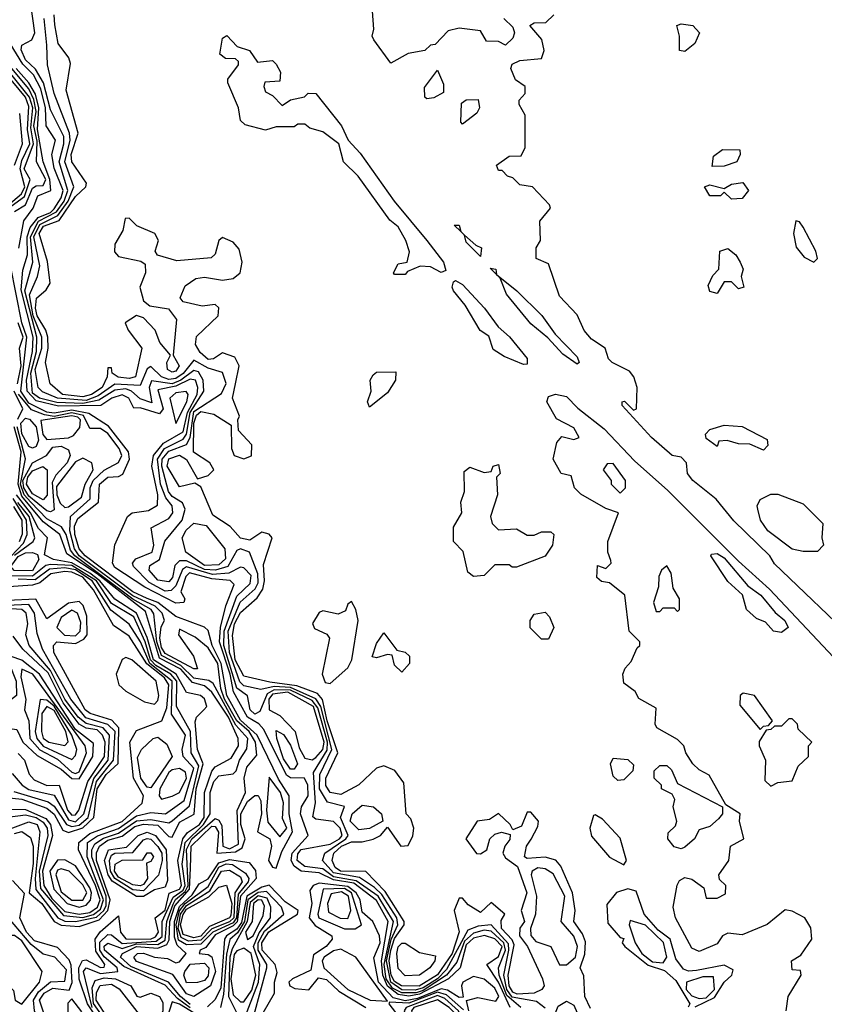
# Model space of a CAD drawing. Extents: x 2889633 to 3052318, y 540750 to 918690.
# Tile 594 of 656: x 2993679 to 2995924, y 823254 to 826001. Entities that reach past the tile are written whole.
import ezdxf

# ---------------------------------------------------------------- set-up
doc = ezdxf.new("R2010")
doc.units = 0

msp = doc.modelspace()

# ---------------------------------------------------------------- linework, layer by layer
at = {"layer": '0CON02XD'}
for points in [[(2995077.5, 823245), (2995038.5, 823278.5), (2995017.3, 823335), (2995015.5, 823355), (2995034.8, 823405), (2995030.5, 823425), (2994995, 823457.7), (2994975, 823460.4), (2994945, 823451.8), (2994920.6, 823429.4), (2994899, 823371), (2994870.4, 823335), (2994805, 823291.8), (2994785, 823285.6), (2994745, 823285.7), (2994719, 823299), (2994702.1, 823325), (2994695.9, 823365), (2994721.8, 823485), (2994679.6, 823555), (2994618.3, 823598.3), (2994555, 823609.3), (2994525, 823631.5), (2994475, 823638.2), (2994453.6, 823655), (2994455, 823673.8), (2994465, 823685.5), (2994545, 823700.4), (2994571.8, 823715), (2994578.5, 823725), (2994573.6, 823745), (2994555, 823763.5), (2994505, 823770), (2994496.7, 823776.7), (2994504.4, 823815.6), (2994499.3, 823900.7), (2994537.5, 823962.5), (2994538.4, 823985), (2994511, 824081), (2994495, 824101.1), (2994435, 824129.8), (2994388.9, 824131.1), (2994370, 824120), (2994349.1, 824070.9), (2994335, 824062.9), (2994321.9, 824075), (2994314.4, 824114.4), (2994285, 824135.8), (2994249.2, 824255), (2994249.4, 824295), (2994285, 824392.5), (2994322.5, 824427.5), (2994325, 824450), (2994305, 824472), (2994295, 824473.8), (2994263.1, 824456.9), (2994217.1, 824452.9), (2994145, 824474.5), (2994133.3, 824466.7), (2994115, 824421.4), (2994101.5, 824408.5), (2994085, 824406.5), (2994040.5, 824430.5), (2993996.2, 824475), (2993993.8, 824485), (2994002.9, 824497.1), (2994048.6, 824515), (2994053.3, 824535), (2994046.4, 824583.6), (2994095, 824608.8), (2994106, 824625), (2994104.2, 824645), (2994086.6, 824666.6), (2994071.8, 824705), (2994063.3, 824775), (2994083.5, 824805), (2994135, 824830.5), (2994145, 824844.2), (2994154.9, 824905.1), (2994193.3, 824965), (2994191.1, 824995), (2994178.3, 825018.3), (2994165, 825022.2), (2994129.1, 824995), (2994105, 824985.3), (2994047, 824993), (2994040.5, 824975), (2994047.7, 824932.3), (2994015, 824943.1), (2993991.4, 824965), (2993975, 824970.8), (2993945, 824967.7), (2993900.1, 824939.9), (2993855, 824929.8), (2993783, 824933), (2993734.2, 824945), (2993715, 824958.6), (2993709.7, 825015), (2993725.9, 825075), (2993727.2, 825115), (2993693.2, 825245), (2993715.5, 825325), (2993708.9, 825395), (2993731.4, 825438.6), (2993781.6, 825465), (2993802.9, 825495), (2993813.3, 825525), (2993788.8, 825605), (2993802.7, 825655), (2993802.2, 825675), (2993765, 825750), (2993745.5, 825825), (2993723, 825863), (2993695, 825889.4), (2993683.3, 825916.7), (2993685, 825930), (2993713.3, 825945), (2993721.2, 825965), (2993710, 826045)], [(2995030, 826005), (2995055, 825980), (2995060, 825965), (2995055, 825950), (2995035, 825930), (2995015, 825940), (2994981.7, 825941.7), (2994965, 825970), (2994905, 825977.5), (2994875, 825970), (2994838.3, 825931.7), (2994825, 825930), (2994810, 825915), (2994763, 825907), (2994715, 825880), (2994667.5, 825945), (2994662.5, 825955), (2994667.5, 825975), (2994663.3, 826025)], [(2995145, 823242.5), (2995121.7, 823261.7), (2995053.8, 823273.8), (2995038.4, 823295), (2995030, 823335), (2995044.3, 823405), (2995042.7, 823422.7), (2994995, 823475.6), (2994958.2, 823471.8), (2994930, 823460), (2994869.7, 823350.3), (2994844.7, 823325), (2994805, 823299.6), (2994783.1, 823293.1), (2994745, 823294.3), (2994714.9, 823314.9), (2994702.8, 823375), (2994715.7, 823434.3), (2994734.7, 823475), (2994731.3, 823495), (2994689.8, 823559.8), (2994669.2, 823579.2), (2994627.3, 823607.3), (2994555, 823620), (2994523.8, 823655), (2994530.8, 823675), (2994589.5, 823715), (2994595.6, 823725), (2994574.2, 823775), (2994585.9, 823805.9), (2994537.9, 823817.9), (2994515.5, 823855), (2994516.4, 823895), (2994550.3, 823965), (2994519.2, 824085), (2994505, 824106.1), (2994435, 824137.4), (2994389.2, 824140.8), (2994351.7, 824131.7), (2994305, 824142.2), (2994293.7, 824153.7), (2994264.7, 824235.3), (2994261.2, 824295), (2994294.1, 824375.9), (2994336.6, 824413.4), (2994345, 824430), (2994343.6, 824455), (2994320, 824515), (2994295, 824524.2), (2994285, 824520), (2994260, 824475), (2994225.3, 824464.7), (2994195, 824467.2), (2994145, 824490.8), (2994125, 824491.4), (2994112.1, 824477.9), (2994105.7, 824445), (2994095, 824432.5), (2994065, 824437.5), (2994040.8, 824465), (2994041.9, 824478.1), (2994068.8, 824495), (2994084.1, 824545.9), (2994132.9, 824605), (2994140.8, 824635), (2994133.1, 824653.1), (2994105, 824671.1), (2994094.6, 824685), (2994075.4, 824755), (2994076.2, 824775), (2994095, 824797.1), (2994145, 824815.7), (2994154.7, 824835.3), (2994165, 824907.9), (2994241.9, 824958.1), (2994255.6, 824985.6), (2994245, 825016.7), (2994205, 825029.2), (2994165, 825051.2), (2994135, 825013.8), (2994115, 825000), (2994095, 824997.1), (2994075, 825004.5), (2994045, 825033.3), (2994035, 825026.7), (2994015, 824980), (2993945, 824983.8), (2993898.3, 824951.7), (2993865, 824939), (2993785, 824944.7), (2993742.6, 824962.6), (2993730.8, 824975), (2993722.5, 825025), (2993740.8, 825085), (2993740.4, 825115), (2993716.7, 825175), (2993706.3, 825233.7), (2993729.2, 825285), (2993735.5, 825314.5), (2993718.8, 825395), (2993735, 825430), (2993785.5, 825454.5), (2993814.2, 825495), (2993830, 825535), (2993805.4, 825605), (2993820, 825665), (2993818.5, 825685), (2993775.7, 825795), (2993756.7, 825875), (2993755, 825930), (2993747.1, 826005)], [(2994090, 825045), (2994100, 825065), (2994070.3, 825100.3), (2994057.1, 825135), (2994025, 825168.8), (2994005, 825176.2), (2993973.8, 825155), (2993982, 825135), (2994020, 825085), (2994002, 825005), (2993985, 824999.5), (2993953.6, 825003.6), (2993936.7, 825015), (2993935, 825030), (2993925, 825030), (2993923.3, 825005), (2993908.9, 824975), (2993879.2, 824955), (2993855, 824948.5), (2993798.8, 824955), (2993764.2, 824985), (2993751.2, 825045), (2993758.9, 825085), (2993757.3, 825115), (2993752.1, 825135), (2993727.5, 825175), (2993723.5, 825196.5), (2993725.6, 825224.4), (2993752.7, 825247.3), (2993764.1, 825265.9), (2993756.6, 825326.6), (2993733.2, 825405), (2993745.7, 825425), (2993788.8, 825441.2), (2993835, 825508.1), (2993864, 825535), (2993865.8, 825545), (2993824.4, 825605), (2993822.9, 825625), (2993842.5, 825685), (2993808.8, 825805), (2993820.7, 825879.3), (2993816.2, 825895), (2993786, 825935), (2993776.8, 825986.8), (2993775.7, 826015)], [(2996019.3, 824259.3), (2995785, 824482.5), (2995772.5, 824505), (2995672.3, 824602.3), (2995623, 824663), (2995557.5, 824715), (2995542.5, 824735), (2995540, 824765), (2995525, 824780), (2995500, 824785), (2995442.5, 824835), (2995360, 824925), (2995360, 824935), (2995367, 824937), (2995391.7, 824911.7), (2995400, 824915), (2995402.5, 824975), (2995393.3, 825005), (2995380.5, 825020.5), (2995332.5, 825045), (2995322.5, 825055), (2995312.5, 825085), (2995275, 825110), (2995254.2, 825134.2), (2995235, 825177.5), (2995185, 825230), (2995155, 825320), (2995120, 825335), (2995120, 825365), (2995132.5, 825385), (2995130.7, 825439.3), (2995160, 825475), (2995157.5, 825485), (2995110, 825535), (2995075, 825540), (2995055, 825560), (2995040, 825565), (2995025, 825580), (2995015, 825580), (2995010, 825595), (2995045, 825620), (2995078.3, 825621.7), (2995090, 825645), (2995090, 825735), (2995072.5, 825765), (2995073, 825777), (2995090, 825795), (2995090, 825815), (2995063, 825833), (2995050, 825865), (2995053, 825877), (2995075, 825887.5), (2995135, 825892.5), (2995142.5, 825915), (2995136.4, 825946.4), (2995102.5, 825985), (2995115, 825992.5), (2995147, 825993), (2995170, 826015)], [(2995535, 825912.5), (2995520, 825915), (2995520, 825955), (2995512.5, 825985), (2995525, 825990), (2995557.5, 825985), (2995576.2, 825965), (2995563.3, 825935), (2995535, 825912.5)], [(2995047.8, 823245), (2995015.2, 823315.2), (2994982.5, 823365), (2995015, 823386.5), (2995025.2, 823415), (2995005, 823436), (2994976, 823446), (2994945, 823438.4), (2994925, 823419.1), (2994908.5, 823355), (2994875.7, 823324.3), (2994795, 823281.7), (2994765, 823276.7), (2994735, 823281), (2994705, 823304.2), (2994692, 823335), (2994688.5, 823375), (2994707.5, 823485), (2994675, 823543.5), (2994611.8, 823591.8), (2994555, 823601.1), (2994515, 823620.7), (2994465, 823625.4), (2994445, 823639.4), (2994436.9, 823655), (2994439.6, 823675), (2994483.8, 823725), (2994462.7, 823785), (2994465.6, 823804.4), (2994484.2, 823835), (2994483.1, 823865), (2994474.3, 823884.3), (2994435, 823885.5), (2994423.4, 823893.4), (2994360.1, 824020.1), (2994346.1, 824036.1), (2994314.6, 824055), (2994275.7, 824125.7), (2994266.2, 824175), (2994236.9, 824265), (2994239.1, 824305), (2994254.5, 824365.5), (2994277.5, 824425), (2994266.4, 824436.4), (2994215, 824440.7), (2994152.8, 824457.2), (2994143, 824447), (2994128.6, 824405), (2994140, 824385), (2994137.5, 824375), (2994115, 824373.3), (2994027.9, 824417.9), (2993945, 824472.9), (2993938, 824485), (2993944.4, 824535.6), (2993980, 824615), (2993992.5, 824625), (2994038.1, 824631.9), (2994064, 824646), (2994064.4, 824675), (2994047.9, 824755), (2994052.1, 824785), (2994080.7, 824819.3), (2994135, 824851.1), (2994147.4, 824905), (2994174.1, 824955), (2994176.2, 824975), (2994170, 824995), (2994155, 824998.2), (2994115, 824978.6), (2994065, 824968), (2994079.6, 824915), (2994069.1, 824900.9), (2994015, 824918.1), (2993997.5, 824917.5), (2993984, 824945), (2993965, 824954.3), (2993936.2, 824945), (2993905.6, 824924.4), (2993787.2, 824922.8), (2993725, 824937.4), (2993700, 824965), (2993698.1, 824995), (2993714.7, 825075), (2993716.7, 825115), (2993682.9, 825247.1), (2993687.5, 825302.5), (2993700.4, 825345), (2993700, 825395), (2993708.7, 825421.3), (2993730.7, 825449.3), (2993765, 825463.5), (2993775, 825473.6), (2993795, 825504.3), (2993800, 825525), (2993775, 825586.7), (2993768.9, 825625), (2993779.2, 825665), (2993752.7, 825705), (2993751.1, 825755), (2993738.5, 825808.5), (2993717.4, 825847.4), (2993687.6, 825877.6), (2993652.3, 825935)], [(2994755, 825290), (2994725, 825290), (2994722.5, 825295), (2994735, 825320), (2994760, 825325), (2994766.4, 825353.6), (2994756.2, 825385), (2994735, 825423.3), (2994712, 825442), (2994623.3, 825565), (2994582.5, 825605), (2994570, 825655), (2994525, 825688), (2994488.3, 825698.3), (2994475, 825710), (2994455, 825710), (2994445, 825702.5), (2994395, 825702.5), (2994365, 825693.3), (2994308.3, 825708.3), (2994295, 825720), (2994290, 825755), (2994260, 825825), (2994260, 825835), (2994290, 825875), (2994290, 825885), (2994281.7, 825891.7), (2994253, 825893), (2994237.5, 825905), (2994245, 825950), (2994257, 825957), (2994286.4, 825926.4), (2994320, 825915), (2994342.5, 825882.5), (2994385, 825887.5), (2994395, 825877.5), (2994406.7, 825855), (2994405, 825830), (2994363, 825827), (2994360, 825815), (2994365, 825800), (2994385, 825790), (2994411.7, 825761.7), (2994435, 825777.5), (2994473.6, 825786.4), (2994483.8, 825796.2), (2994505.4, 825795.4), (2994576.9, 825705), (2994595.8, 825665), (2994628.8, 825628.8), (2994724.5, 825494.5), (2994815.4, 825385.4), (2994862, 825325), (2994868.3, 825301.7), (2994855, 825296.2), (2994825, 825311.2), (2994796.7, 825313.3), (2994761.7, 825298.3), (2994755, 825290)], [(2993635.7, 825474.3), (2993683.9, 825515), (2993693.2, 825535), (2993680.5, 825585), (2993685, 825608.1), (2993707.4, 825655), (2993700.7, 825695), (2993705, 825758.8), (2993695, 825785.5), (2993638, 825855)], [(2993655, 825480.9), (2993692.1, 825507.9), (2993708, 825555), (2993692, 825585), (2993717.8, 825655), (2993709.9, 825699.9), (2993715.7, 825755), (2993706.8, 825785), (2993650.9, 825855)], [(2993665, 825465.8), (2993695.4, 825484.6), (2993715, 825531.4), (2993725, 825537.8), (2993745, 825538.1), (2993752, 825555), (2993725.6, 825605), (2993727.4, 825662.6), (2993719, 825705), (2993724.8, 825745), (2993719, 825779), (2993705, 825807.9), (2993657.6, 825865)], [(2993676.6, 825363.4), (2993690.4, 825439.6), (2993717.1, 825475), (2993730, 825510), (2993765.6, 825525), (2993763.2, 825555), (2993744.6, 825605), (2993729.2, 825695), (2993732.7, 825755), (2993723.4, 825793.4), (2993705, 825825.5), (2993669.7, 825865)], [(2994815, 825780), (2994810, 825785), (2994808.3, 825811.7), (2994845, 825860), (2994861.7, 825821.7), (2994861.7, 825798.3), (2994835, 825783.3), (2994815, 825780)], [(2994915, 825710), (2994910, 825715), (2994911.7, 825768.3), (2994925, 825777.5), (2994958.3, 825778.3), (2994962.5, 825755), (2994955, 825740), (2994915, 825710)], [(2993664.8, 825595.2), (2993687.2, 825655), (2993679.1, 825739.1)], [(2995611.7, 825591.7), (2995615, 825620), (2995640.7, 825639.3), (2995688.3, 825638.3), (2995690, 825625), (2995680, 825605), (2995645, 825592.5), (2995611.7, 825591.7)], [(2995665, 825500), (2995645, 825520), (2995635, 825510), (2995605, 825510), (2995590, 825535), (2995605, 825540), (2995645, 825530), (2995665, 825542.5), (2995697, 825547), (2995712.5, 825525), (2995695, 825502.5), (2995665, 825500)], [(2995271.9, 823241.9), (2995256.4, 823275), (2995253.3, 823333.3), (2995243.3, 823355), (2995256.1, 823393.9), (2995257.7, 823427.7), (2995250, 823450), (2995225.8, 823485), (2995229.2, 823515), (2995221.9, 823565), (2995189.3, 823639.3), (2995175, 823656.2), (2995145, 823664.2), (2995095, 823660), (2995087.5, 823665), (2995093.3, 823695), (2995106, 823714), (2995125, 823750), (2995126.7, 823765), (2995105, 823790), (2995095, 823790), (2995079.3, 823750.7), (2995055, 823740), (2995047.5, 823755), (2995015, 823786.2), (2994990.5, 823769.5), (2994955.8, 823764.2), (2994924.2, 823715), (2994954.1, 823674.1), (2994965, 823673.3), (2994982.5, 823685), (2994991.2, 823715), (2995005, 823728.8), (2995023.6, 823733.6), (2995047.5, 823727.5), (2995047, 823713), (2995032.5, 823695), (2995027.5, 823675), (2995035, 823662.5), (2995068, 823638), (2995094, 823565), (2995078, 823515), (2995088, 823485), (2995074.4, 823465.6), (2995073.8, 823445), (2995096, 823415), (2995138, 823325), (2995142.5, 823305), (2995136, 823295), (2995115, 823284.5), (2995067.7, 823282.3), (2995055, 823287.3), (2995044.8, 823304.8), (2995042.2, 823335), (2995059.1, 823419.1), (2995053.3, 823433.3), (2995023.6, 823465), (2995022.5, 823487.5), (2995032.5, 823505), (2994995, 823537.5), (2994965, 823510), (2994930.7, 823530.7), (2994915, 823550), (2994905, 823550), (2994891.2, 823515), (2994905.5, 823455.5), (2994885.9, 823395), (2994845, 823336), (2994794.1, 823304.1), (2994744.3, 823305), (2994725, 823317.1), (2994715.3, 823335), (2994710, 823375), (2994714.5, 823405), (2994725, 823437.3), (2994751.5, 823475), (2994751.5, 823485), (2994698.5, 823568.5), (2994645, 823624.2), (2994574, 823625), (2994559.4, 823635), (2994550.6, 823655), (2994555.5, 823675), (2994577.5, 823695), (2994605, 823707.3), (2994635, 823706.9), (2994665.4, 823714.6), (2994686.2, 823725), (2994705, 823747.5), (2994742.5, 823695), (2994763, 823697), (2994776.4, 823723.6), (2994778.8, 823745), (2994770.7, 823770.7), (2994757.5, 823785), (2994751.2, 823871.2), (2994725.6, 823905.6), (2994695, 823918.6), (2994675, 823912.9), (2994625, 823865.8), (2994575, 823838.6), (2994545, 823844.3), (2994533.7, 823863.7), (2994533.3, 823885), (2994566.9, 823955), (2994536.9, 824045), (2994524.2, 824104.2), (2994510.5, 824120.5), (2994452.7, 824142.7), (2994377.1, 824152.9), (2994305, 824169.2), (2994280.8, 824215), (2994272.7, 824282.7), (2994278.7, 824315), (2994295, 824347.1), (2994342.2, 824387.8), (2994357.8, 824412.2), (2994362.3, 824435), (2994359.1, 824480.9), (2994384, 824555), (2994375.7, 824565.7), (2994355, 824570.8), (2994321.4, 824548.6), (2994295, 824554.3), (2994266.7, 824586.7), (2994218.3, 824618.3), (2994185, 824697.5), (2994167.5, 824707.5), (2994125, 824697.5), (2994090.9, 824755), (2994095, 824775.6), (2994125, 824785.6), (2994144.3, 824774.3), (2994175, 824720), (2994205, 824728.8), (2994221.2, 824745), (2994210, 824765), (2994164.2, 824794.2), (2994165.4, 824875.4), (2994172.2, 824897.8), (2994185, 824907.9), (2994220.6, 824900.6), (2994269.3, 824869.3), (2994270, 824805), (2994277.5, 824785), (2994305, 824776.2), (2994325.8, 824784.2), (2994326.7, 824815), (2994290, 824855), (2994287.5, 824885), (2994292.5, 824895), (2994272.5, 824945), (2994281.4, 824985), (2994291.2, 825035), (2994279.5, 825059.5), (2994245, 825072), (2994220, 825055), (2994205, 825053.3), (2994182.5, 825072.5), (2994170, 825095), (2994172.7, 825117.3), (2994232.5, 825175), (2994235, 825197.5), (2994225, 825206.7), (2994188.3, 825201.7), (2994135, 825213.8), (2994126.7, 825225), (2994141.2, 825258.8), (2994170.9, 825279.1), (2994195, 825282.5), (2994245, 825274.2), (2994275, 825279.2), (2994294, 825295), (2994300, 825325), (2994291.3, 825361.3), (2994275, 825380), (2994245, 825393.8), (2994234.5, 825385.5), (2994225, 825346.7), (2994213.1, 825336.9), (2994117.9, 825327.9), (2994063.8, 825343.8), (2994057.5, 825355), (2994066, 825385), (2994056, 825405), (2994005.8, 825425.8), (2993985, 825447.5), (2993973.3, 825446.7), (2993967.3, 825412.7), (2993944.2, 825375), (2993943.2, 825353.2), (2993955, 825340), (2994017, 825327), (2994028.8, 825318.8), (2994030, 825295), (2994014.2, 825255), (2994025, 825216.7), (2994042.7, 825202.7), (2994094.2, 825194.2), (2994116.2, 825165), (2994107.5, 825065), (2994123.8, 825035), (2994115, 825020), (2994105, 825018), (2994092, 825025), (2994090, 825045)], [(2995895, 825324.2), (2995905.5, 825334.5), (2995900.8, 825355), (2995865, 825422.5), (2995855, 825436.7), (2995845, 825440), (2995838.8, 825405), (2995846.1, 825366.1), (2995868.3, 825338.3), (2995895, 825324.2)], [(2994965, 825340), (2994925, 825380), (2994920.4, 825400.4), (2994910, 825410), (2994891.7, 825428.3), (2994905, 825427.5), (2994910, 825410), (2994920.4, 825400.4), (2994951.7, 825371.7), (2994967.5, 825365), (2994965, 825340)], [(2995625, 825237.5), (2995605, 825242.5), (2995600.7, 825259.3), (2995613, 825287), (2995630, 825305), (2995632.5, 825355), (2995655, 825362.5), (2995677.5, 825345), (2995690, 825325), (2995697.5, 825305), (2995692.5, 825285), (2995700, 825255), (2995685, 825250), (2995665, 825270), (2995645, 825270), (2995625, 825237.5)], [(2994155, 823252.6), (2994127.5, 823275), (2994094.5, 823315), (2993989.4, 823359.4), (2993960.6, 823385), (2993965.6, 823395), (2994005, 823414.8), (2994065, 823410.3), (2994089.7, 823420.3), (2994096.3, 823433.7), (2994098.4, 823485), (2994112, 823528), (2994153, 823575), (2994156.1, 823633.9), (2994157.6, 823695), (2994215, 823750.8), (2994225, 823750), (2994233.6, 823733.6), (2994228.8, 823675), (2994280.9, 823679.1), (2994299.6, 823690.4), (2994308.1, 823715), (2994296, 823755), (2994296, 823785), (2994315, 823819.4), (2994335, 823835.8), (2994345, 823836.2), (2994351.7, 823821.7), (2994353.4, 823785), (2994342.9, 823735), (2994376.7, 823715), (2994382.1, 823695), (2994373.8, 823655), (2994385, 823636.2), (2994395, 823633.3), (2994410.4, 823679.6), (2994440, 823735), (2994431.5, 823785), (2994431.5, 823835), (2994401.7, 823881.7), (2994342, 824005), (2994295, 824046.1), (2994256.9, 824115), (2994241.6, 824205), (2994215.9, 824255), (2994205, 824296.7), (2994195, 824305.8), (2994115, 824335.6), (2994065, 824374.6), (2994035, 824385.9), (2993995, 824404.7), (2993862.2, 824505), (2993845.5, 824525), (2993832.9, 824565), (2993832.2, 824587.8), (2993840.9, 824609.1), (2993898.6, 824655), (2993901.4, 824705), (2993925, 824724.2), (2993955, 824726.2), (2993967.1, 824732.9), (2993985.8, 824775), (2993982.9, 824795), (2993926.7, 824866.7), (2993872, 824902), (2993825, 824911.4), (2993775, 824903.4), (2993755, 824906.2), (2993705, 824931.1), (2993682.2, 824965), (2993698.9, 825115), (2993685.2, 825155), (2993653.1, 825315)], [(2995235, 825040), (2995195, 825067.5), (2995153, 825113), (2995105, 825152.5), (2995037.5, 825235), (2995020, 825280), (2995010, 825290), (2994991.7, 825308.3), (2995007.5, 825305), (2995010, 825290), (2995066.7, 825245), (2995135.9, 825175.9), (2995173.3, 825123.3), (2995235, 825060), (2995240, 825045), (2995235, 825040)], [(2995085, 825038.8), (2995030.9, 825060.9), (2995000.7, 825080.7), (2994988.3, 825118.3), (2994963.9, 825133.9), (2994922, 825205), (2994890, 825245), (2994886, 825255), (2994890, 825270), (2994895, 825273.3), (2994915, 825262), (2994976.2, 825196.2), (2995014.3, 825144.3), (2995046.2, 825116.2), (2995095.6, 825055.6), (2995095, 825040), (2995085, 825038.8)], [(2993673, 824985), (2993683.3, 825035), (2993678.9, 825085), (2993688.6, 825115), (2993674.7, 825155)], [(2994655, 824920), (2994650, 824935), (2994660, 824965), (2994657.5, 824995), (2994665, 825010), (2994675, 825017.5), (2994728.3, 825018.3), (2994727.5, 824995), (2994705, 824960), (2994655, 824920)], [(2993673.5, 824886.5), (2993687.8, 824915), (2993663.5, 824965)], [(2994155, 823244.1), (2994119.8, 823269.8), (2994085, 823306.9), (2993969.5, 823359.5), (2993915.6, 823405), (2993915, 823416), (2993925, 823424.3), (2993965, 823409.7), (2994005, 823422), (2994065, 823420.5), (2994085, 823432.5), (2994089.7, 823485), (2994107.3, 823532.7), (2994114, 823546), (2994141.3, 823568.7), (2994148.8, 823585), (2994144.5, 823685.5), (2994159.3, 823715), (2994225, 823772.2), (2994235, 823767.5), (2994242.8, 823752.8), (2994245.5, 823695), (2994265, 823687.6), (2994289.3, 823700.7), (2994285.8, 823794.2), (2994309.2, 823845), (2994305.7, 823885), (2994313.1, 823915), (2994341.2, 823948.8), (2994337.1, 823985), (2994319.6, 824015), (2994285, 824044.6), (2994250.6, 824105), (2994240.3, 824135), (2994231.6, 824205), (2994205, 824248.1), (2994168.3, 824278.3), (2994125, 824300), (2994122, 824285), (2994164, 824225), (2994175, 824190), (2994165, 824190), (2994085, 824232.9), (2994075, 824249.2), (2994070.3, 824275), (2994073.5, 824306.5), (2994083.3, 824325), (2994077.1, 824345), (2994056.9, 824365), (2993995, 824393.8), (2993845.4, 824505), (2993831.6, 824525), (2993818.7, 824575), (2993820.6, 824615), (2993876.2, 824663.8), (2993875.5, 824695), (2993884.5, 824715), (2993915, 824744.4), (2993954.6, 824765.4), (2993964.5, 824785), (2993956.9, 824805), (2993925, 824846.9), (2993905, 824860), (2993875, 824860), (2993856.8, 824896.8), (2993825, 824904.3), (2993775, 824894.3), (2993748.1, 824898.1), (2993712.4, 824912.4), (2993675.9, 824955.9)], [(2994115, 824874.2), (2994145.7, 824935), (2994149.2, 824955), (2994143.8, 824963.8), (2994115, 824959.7), (2994098.5, 824945), (2994115, 824874.2)], [(2995817.5, 823235), (2995823.3, 823275), (2995860, 823335), (2995857.5, 823347.5), (2995835, 823350), (2995832.5, 823375), (2995859.3, 823390.7), (2995890, 823435), (2995887, 823467), (2995870, 823495), (2995835, 823513.8), (2995815, 823517.5), (2995765, 823476.7), (2995695, 823447.5), (2995655, 823452.5), (2995640, 823445), (2995625, 823422.5), (2995575, 823401.2), (2995555, 823410), (2995508.8, 823495), (2995502.5, 823525), (2995513.6, 823586.4), (2995520.7, 823599.3), (2995535, 823607.5), (2995555, 823602.5), (2995588.3, 823578.3), (2995595, 823550), (2995625, 823550), (2995648.3, 823561.7), (2995650, 823585), (2995631.7, 823601.7), (2995630, 823615), (2995657.5, 823655), (2995662.5, 823695), (2995700, 823715), (2995687.5, 823765), (2995690, 823785), (2995650, 823810), (2995603, 823893), (2995575, 823907.5), (2995557.5, 823925), (2995537.5, 823955), (2995532.5, 823975), (2995515, 823992.5), (2995457.5, 824025), (2995452.5, 824035), (2995455, 824080), (2995407, 824107), (2995396.4, 824126.4), (2995365, 824150), (2995362.5, 824175), (2995368.3, 824191.7), (2995385, 824210), (2995401.7, 824248.3), (2995410, 824255), (2995410, 824265), (2995380, 824295), (2995367.5, 824395), (2995325, 824430), (2995303, 824433), (2995290, 824445), (2995291.7, 824478.3), (2995315, 824470), (2995330, 824485), (2995328.3, 824491.7), (2995320, 824515), (2995320, 824545), (2995350, 824625), (2995315, 824636.7), (2995245, 824676.7), (2995227.5, 824695), (2995218.3, 824728.3), (2995190, 824735), (2995167.5, 824775), (2995178.3, 824821.7), (2995191.7, 824838.3), (2995225, 824830), (2995240, 824835), (2995225, 824862.5), (2995177, 824887), (2995150, 824935), (2995155, 824950), (2995173.8, 824956.2), (2995205, 824950), (2995237, 824917), (2995309.7, 824859.7), (2995395, 824770), (2995487.7, 824687.7), (2995685, 824490), (2995771.7, 824411.7), (2995965, 824206.7)], [(2993755, 824829.4), (2993815, 824834.3), (2993829.5, 824840.5), (2993846.7, 824863.3), (2993848.8, 824885), (2993841.7, 824891.7), (2993825, 824895.7), (2993737.7, 824882.3), (2993743.7, 824843.7), (2993755, 824829.4)], [(2993902.2, 823205), (2993868.3, 823255), (2993845, 823323.8), (2993844.3, 823355.7), (2993854, 823376), (2993865, 823377.5), (2993905, 823356), (2993915, 823357.5), (2993917.1, 823365), (2993891.7, 823401.7), (2993890, 823435), (2993904.1, 823455.9), (2993955, 823500), (2993960.5, 823455), (2993975, 823436.2), (2994044.3, 823435.7), (2994058.5, 823441.5), (2994066, 823455), (2994056.9, 823495), (2994085, 823516.7), (2994096.5, 823563.5), (2994125, 823574.7), (2994130.8, 823585), (2994120.4, 823655), (2994134.4, 823715.6), (2994147.1, 823732.9), (2994180.7, 823755), (2994193.5, 823775), (2994194.7, 823845), (2994215, 823904), (2994225, 823915.8), (2994269.4, 823940.6), (2994290, 823975), (2994288.6, 823995), (2994261.3, 824055), (2994214.8, 824124.8), (2994195, 824142.3), (2994161.7, 824151.7), (2994128.4, 824188.4), (2994069.6, 824219.6), (2994029.9, 824349.9), (2993895.3, 824455.3), (2993810.5, 824510.5), (2993791.1, 824565), (2993745, 824600.4), (2993685, 824671.6), (2993675.2, 824705), (2993683.2, 824795), (2993663.7, 824865)], [(2993881.3, 823245), (2993857.1, 823345), (2993865, 823355.7), (2993905, 823339.6), (2993953.3, 823345), (2993950.8, 823355), (2993915, 823386.2), (2993902.9, 823405), (2993902.8, 823427.2), (2993925, 823448.1), (2993935, 823447.5), (2993965, 823423.2), (2994031.9, 823428.1), (2994060, 823430), (2994077, 823443), (2994076.2, 823485), (2994107.8, 823552.2), (2994135, 823571.9), (2994141.3, 823585), (2994132.1, 823645), (2994141.1, 823705), (2994192.1, 823755), (2994210.4, 823785), (2994210.4, 823845), (2994220.6, 823875), (2994235, 823890.8), (2994275, 823896.7), (2994283.3, 823905), (2994292.5, 823935), (2994313.2, 823966.8), (2994315.5, 823995), (2994282.3, 824032.3), (2994218.9, 824148.9), (2994207, 824157), (2994165, 824163.8), (2994129, 824199), (2994075, 824227.1), (2994062.1, 824265), (2994053, 824343), (2994045.6, 824355), (2993995, 824383.8), (2993832.5, 824505), (2993820.5, 824520.5), (2993808.7, 824565), (2993796.2, 824586.2), (2993755, 824608.5), (2993710, 824655), (2993691.3, 824675), (2993681.2, 824705), (2993695.4, 824775.4), (2993671.6, 824865)], [(2993715, 824805.7), (2993705, 824810), (2993685, 824845.7), (2993681.8, 824875), (2993695, 824889.5), (2993706.8, 824886.8), (2993725.2, 824865.2), (2993732, 824828), (2993725, 824810), (2993715, 824805.7)], [(2995755, 824800), (2995716.4, 824816.4), (2995685, 824817.5), (2995653, 824827), (2995630, 824825), (2995625, 824810), (2995595, 824832.5), (2995592.5, 824845), (2995605, 824857.5), (2995645, 824870), (2995695, 824866.2), (2995765, 824830), (2995767, 824813), (2995755, 824800)], [(2993765, 824627.5), (2993755, 824630.6), (2993705, 824672), (2993690.4, 824695), (2993688.3, 824715), (2993715, 824764.4), (2993753.8, 824785), (2993771.7, 824808.3), (2993795, 824811.4), (2993815, 824801.2), (2993820, 824785), (2993811.9, 824765), (2993780, 824730), (2993770.1, 824709.9), (2993775, 824633.3), (2993765, 824627.5)], [(2993745, 824661.4), (2993715, 824678.2), (2993698.2, 824705), (2993702, 824725), (2993715, 824742.2), (2993744.1, 824754.1), (2993756, 824745), (2993755.4, 824674.6), (2993745, 824661.4)], [(2993805, 824640), (2993815, 824641.9), (2993851.4, 824668.6), (2993861.5, 824705), (2993884.4, 824745), (2993880, 824765), (2993855, 824778), (2993835, 824767.5), (2993781.6, 824698.4), (2993782.4, 824675), (2993791.8, 824651.8), (2993805, 824640)], [(2994945, 824447.5), (2994929.3, 824459.3), (2994917, 824517), (2994890, 824545), (2994890, 824585), (2994912.5, 824625), (2994910, 824655), (2994920, 824685), (2994919.3, 824740.7), (2994935, 824752.5), (2994975, 824737.5), (2994995, 824740), (2995000, 824755), (2995015, 824760), (2995020, 824735), (2995010, 824725), (2995012.5, 824675), (2994993.3, 824615), (2994997.5, 824595), (2995015, 824577.5), (2995065, 824580), (2995095, 824562.5), (2995115, 824562.5), (2995135, 824572.5), (2995161.7, 824571.7), (2995170, 824565), (2995166.2, 824535), (2995145, 824503.8), (2995065, 824473.3), (2995053, 824473), (2995045, 824480), (2995005, 824480), (2994975, 824450), (2994945, 824447.5)], [(2995355, 824680), (2995370, 824695), (2995370, 824715), (2995335, 824762.5), (2995318.3, 824761.7), (2995307.5, 824745), (2995330, 824715), (2995330, 824705), (2995355, 824680)], [(2993665, 823730.4), (2993685, 823735.5), (2993708.9, 823718.9), (2993716.8, 823695), (2993716.9, 823646.9), (2993705.8, 823565), (2993741.2, 823535), (2993775, 823484.4), (2993794.7, 823474.7), (2993845, 823470.4), (2993900.5, 823489.5), (2993924.7, 823515), (2993931.4, 823545), (2993893.6, 823655), (2993893.6, 823676.4), (2993902.1, 823695), (2993925, 823711.2), (2993965, 823722.9), (2994000.1, 823749.9), (2994025, 823756.5), (2994065, 823753.1), (2994095, 823721.9), (2994105, 823720), (2994125, 823761.4), (2994166.1, 823783.9), (2994171.8, 823855), (2994191.3, 823925), (2994175.6, 823965), (2994168.3, 824041.7), (2994172.5, 824055), (2994192.5, 824075), (2994201.2, 824085), (2994195, 824105.7), (2994183.3, 824115), (2994145, 824123.3), (2994116.1, 824175), (2994052.6, 824215), (2994035, 824276.9), (2994005.2, 824345.2), (2993944.2, 824384.2), (2993902.9, 824435), (2993875, 824456.7), (2993825, 824485.2), (2993773.3, 824495), (2993748, 824508), (2993756.7, 824555), (2993731.2, 824581.2), (2993709.3, 824625), (2993670.1, 824675)], [(2995865, 824516.7), (2995835, 824524), (2995766.7, 824575), (2995746.2, 824605), (2995738.8, 824635), (2995736.7, 824645), (2995745, 824662.5), (2995775, 824677.5), (2995795, 824677.5), (2995865, 824650), (2995920, 824595), (2995917.5, 824555), (2995922.5, 824535), (2995905, 824517.5), (2995865, 824516.7)], [(2993637, 824485), (2993689.7, 824540.3), (2993700, 824565), (2993698.4, 824605), (2993661, 824665)], [(2993678.9, 824545), (2993686.8, 824566.8), (2993685.9, 824605), (2993662.8, 824642.8)], [(2993665, 824506.8), (2993716.7, 824545), (2993721.2, 824555), (2993705.7, 824615), (2993673.5, 824653.5)], [(2994195, 824478), (2994142.5, 824515), (2994132.9, 824555), (2994143.6, 824576.4), (2994165, 824596.2), (2994199.4, 824589.4), (2994251.9, 824525), (2994253, 824497), (2994235, 824480.4), (2994195, 824478)], [(2993715, 824463.6), (2993664, 824464), (2993654.6, 824475), (2993675, 824503.2), (2993695, 824513.1), (2993714.4, 824514.4), (2993728.6, 824508.6), (2993732.5, 824495), (2993715, 824463.6)], [(2995805, 824291.2), (2995782.5, 824295), (2995760, 824320), (2995735, 824330), (2995707.5, 824355), (2995696.1, 824396.1), (2995655, 824433.3), (2995607.5, 824505), (2995610, 824510), (2995625, 824511.2), (2995645, 824499.2), (2995711.4, 824421.4), (2995747.5, 824395), (2995787, 824347), (2995813.8, 824325), (2995823.3, 824305), (2995805, 824291.2)], [(2993835, 823484.6), (2993893, 823497), (2993914.1, 823515), (2993920.5, 823529.5), (2993920.5, 823555), (2993880.3, 823665), (2993880.8, 823685), (2993888.9, 823701.1), (2993912.8, 823717.2), (2993955, 823731.3), (2994005, 823765.3), (2994045, 823769.6), (2994095, 823760), (2994105, 823765.8), (2994153, 823807), (2994178.6, 823918.6), (2994157.5, 823955), (2994155.3, 824015.3), (2994116.5, 824085), (2994117.8, 824155), (2994100.8, 824175), (2994058.9, 824198.9), (2994044.4, 824214.4), (2994028.9, 824265), (2993997.3, 824335), (2993935, 824372.5), (2993893.1, 824435), (2993825, 824477.8), (2993765, 824481.3), (2993752.2, 824477.8), (2993715, 824448.4), (2993645, 824449.5)], [(2993845, 823505.2), (2993875, 823510), (2993896.1, 823525), (2993903.6, 823545), (2993891, 823585), (2993842.9, 823685), (2993844.4, 823705), (2993875, 823730.4), (2993965, 823763.9), (2994020.8, 823815), (2994024.3, 823835), (2993996.5, 823885), (2993986, 823985), (2994005, 824017.5), (2994075.6, 824044.4), (2994089.5, 824080.5), (2994095.3, 824145), (2994083.4, 824165), (2994033.7, 824203.7), (2993985, 824280.8), (2993940.8, 824310.8), (2993885, 824410), (2993855, 824445.3), (2993825, 824459.7), (2993805, 824461.1), (2993766, 824455), (2993735, 824429.6), (2993715, 824423.1), (2993635, 824417.7)], [(2993855, 823496.1), (2993885, 823503.7), (2993905, 823518.8), (2993913.3, 823545), (2993867.3, 823665), (2993868.1, 823705), (2993896.4, 823723.6), (2993955, 823744.1), (2994005, 823779.6), (2994045, 823788.6), (2994086.2, 823785), (2994137.6, 823822.4), (2994165, 823912.5), (2994135.7, 823945), (2994132.5, 823965), (2994142.2, 824005), (2994103.1, 824063.1), (2994104.7, 824155), (2994042, 824205), (2994016.1, 824265), (2993985, 824314), (2993933.2, 824353.2), (2993881.1, 824435), (2993835, 824465.6), (2993805, 824471.9), (2993762.6, 824467.4), (2993722.2, 824437.8), (2993675, 824440)], [(2995515, 824350), (2995520, 824355), (2995520, 824385), (2995502.5, 824415), (2995497, 824457), (2995485, 824477.5), (2995470, 824465), (2995463, 824447), (2995461.7, 824418.3), (2995447.5, 824375), (2995455, 824350), (2995465, 824350), (2995475, 824360), (2995505, 824360), (2995515, 824350)], [(2993825, 823749.3), (2993845, 823753.1), (2993870, 823775), (2993893.5, 823875), (2993940.8, 823935), (2993945.3, 824015), (2993924.7, 824034.7), (2993863.3, 824053.3), (2993821.5, 824105), (2993742.9, 824245), (2993728.3, 824288.3), (2993720.5, 824345), (2993705, 824368.9), (2993643.2, 824366.8)], [(2993815, 823733.3), (2993855, 823745.9), (2993886.4, 823775), (2993895.3, 823855), (2993920, 823895), (2993954, 823926), (2993955.9, 824025), (2993936.6, 824046.6), (2993876.2, 824065), (2993862.2, 824075), (2993774.3, 824235), (2993773.8, 824255), (2993782.5, 824265), (2993835, 824260.6), (2993857.9, 824272.1), (2993867.5, 824285), (2993866.6, 824336.6), (2993856.4, 824366.4), (2993845, 824377.5), (2993815, 824373.1), (2993755, 824328.8), (2993724.5, 824384.5), (2993645, 824380)], [(2994545, 824148.8), (2994595, 824192.9), (2994606.2, 824215), (2994623.8, 824325), (2994617.5, 824355), (2994605, 824377.5), (2994595, 824370), (2994588, 824352), (2994568, 824342), (2994525, 824351.4), (2994515, 824347.1), (2994496.1, 824316.1), (2994502.2, 824302.2), (2994536.1, 824286.1), (2994543.8, 824275), (2994523.3, 824175), (2994531.2, 824151.2), (2994545, 824148.8)], [(2993835, 823762.7), (2993858.5, 823785), (2993886, 823884), (2993926.1, 823935), (2993929.5, 824005), (2993911.9, 824025), (2993865, 824036.9), (2993842.7, 824055), (2993805.4, 824105), (2993765.2, 824185.2), (2993705.7, 824255), (2993695.8, 824285), (2993701.4, 824315), (2993697.1, 824345), (2993685, 824355.5), (2993655, 824357.5)], [(2993835, 824282.2), (2993847.5, 824295), (2993849.4, 824319.4), (2993840.8, 824345), (2993825, 824353.1), (2993795, 824333.1), (2993782.9, 824305), (2993804, 824284), (2993835, 824282.2)], [(2995155, 824272.5), (2995135, 824272.5), (2995103.9, 824303.9), (2995103.3, 824325), (2995115, 824342.5), (2995145, 824347.5), (2995157.5, 824335), (2995170, 824305), (2995155, 824272.5)], [(2994745, 824180), (2994725, 824200), (2994718.3, 824228.3), (2994705, 824230), (2994675, 824220), (2994663, 824223), (2994675, 824260), (2994695, 824290), (2994731.7, 824241.7), (2994755, 824236.7), (2994766.7, 824225), (2994766.7, 824205), (2994745, 824180)], [(2993825, 823781.1), (2993835, 823781.9), (2993844.4, 823795), (2993869.1, 823875), (2993915.3, 823944.7), (2993917.5, 823985), (2993910, 824005), (2993895, 824019.2), (2993865, 824024.1), (2993845, 824035.4), (2993800.5, 824095), (2993758.2, 824178.2), (2993687.8, 824245), (2993660.9, 824280.9)], [(2993845, 823882.7), (2993883.6, 823945), (2993885, 823981.2), (2993835, 824020), (2993734.6, 824175), (2993685, 824213.6), (2993655, 824223.8), (2993649.4, 824205), (2993669.6, 824155), (2993670.6, 824115), (2993645, 824095.7), (2993625, 824096), (2993607.5, 824105), (2993585, 824142.5), (2993580.7, 824139.3), (2993575, 824032.5), (2993605, 824007.5), (2993645, 824024.2), (2993670.8, 824020.8), (2993687.5, 823985), (2993728.3, 823948.3), (2993795, 823910), (2993825, 823883.6), (2993845, 823882.7)], [(2994055, 824091.4), (2994065, 824101.2), (2994067.3, 824115), (2994060, 824155), (2993992, 824215), (2993975, 824221.4), (2993965, 824215.7), (2993948.5, 824175), (2993955.6, 824145), (2993975, 824127.1), (2994027.2, 824097.2), (2994055, 824091.4)], [(2993835, 823897.8), (2993845, 823902.2), (2993865.6, 823955), (2993861.4, 823975), (2993715.6, 824175), (2993685, 824188.8), (2993682.4, 824167.6), (2993695.9, 824104.1), (2993692.5, 824075), (2993704.2, 824044.2), (2993707.8, 823995), (2993735, 823963.5), (2993785, 823937.8), (2993825, 823901.8), (2993835, 823897.8)], [(2994495, 823935.6), (2994505, 823942.2), (2994525.2, 823964.8), (2994528.8, 823985), (2994499.2, 824085), (2994426.9, 824125), (2994385, 824118.8), (2994374.1, 824105), (2994375.5, 824075.5), (2994405, 824059.4), (2994448, 824015), (2994459.2, 823969.2), (2994475, 823940.8), (2994495, 823935.6)], [(2995745, 824020), (2995755, 824030), (2995768.3, 824031.7), (2995780, 824045), (2995730, 824115), (2995698.3, 824121.7), (2995690, 824115), (2995688.3, 824088.3), (2995745, 824020)], [(2993825, 823936.7), (2993835, 823947.5), (2993838.6, 823965), (2993824.7, 824005), (2993775, 824085.8), (2993755, 824102.5), (2993736, 824104), (2993722.7, 824015), (2993727.1, 823995), (2993745, 823973.8), (2993825, 823936.7)], [(2993805, 823976), (2993814.3, 823985.7), (2993807.8, 824015), (2993775, 824073.9), (2993755, 824084.6), (2993741.3, 824065), (2993739.5, 824015), (2993745, 823996.2), (2993760, 823985), (2993805, 823976)], [(2995775, 823862.5), (2995795, 823872.5), (2995835, 823877.5), (2995851.7, 823918.3), (2995880, 823945), (2995880, 823975), (2995890, 823985), (2995851.7, 824021.7), (2995850, 824035), (2995835, 824050), (2995825, 824050), (2995805, 824030), (2995785, 824030), (2995775, 824020), (2995761.7, 824018.3), (2995743, 823987), (2995742.5, 823975), (2995760, 823935), (2995758.3, 823878.3), (2995775, 823862.5)], [(2994445, 823910), (2994435, 823910), (2994415, 823938.8), (2994396.2, 823995), (2994395, 824017.5), (2994415, 824006.2), (2994435, 823976.7), (2994454, 823925), (2994445, 823910)], [(2994045, 823857.5), (2994035, 823859.2), (2994016.9, 823885), (2994008.1, 823941.9), (2994018.8, 823965), (2994051.2, 823995), (2994065, 823999.2), (2994089.8, 823979.8), (2994104.2, 823945), (2994045, 823857.5)], [(2993675, 823953.3), (2993692.9, 823935), (2993705.7, 823895.7), (2993719.7, 823879.7), (2993754.5, 823864.5), (2993788.8, 823865), (2993812.9, 823795), (2993825, 823781.1)], [(2995348.3, 823878.3), (2995335, 823890), (2995327.5, 823925), (2995335, 823940), (2995376.4, 823936.4), (2995391.7, 823921.7), (2995390, 823905), (2995365, 823880), (2995348.3, 823878.3)], [(2994075, 823826.2), (2994105, 823834.4), (2994125.4, 823844.6), (2994144.4, 823885), (2994141.7, 823901.7), (2994125, 823911.4), (2994105, 823908.1), (2994095, 823900), (2994070.5, 823855), (2994068, 823835), (2994075, 823826.2)], [(2995525, 823687.5), (2995505, 823693.3), (2995487.5, 823715), (2995488.3, 823731.7), (2995508.8, 823751.2), (2995512.5, 823765), (2995502.5, 823805), (2995507.5, 823825), (2995500, 823840), (2995470, 823855), (2995470, 823865), (2995450, 823885), (2995450, 823905), (2995465, 823920), (2995485, 823920), (2995498.3, 823908.3), (2995515, 823870), (2995640, 823805), (2995640, 823785), (2995629.3, 823770.7), (2995605, 823750), (2995575, 823740), (2995562.5, 823715), (2995535, 823692.5), (2995525, 823687.5)], [(2993658, 823898), (2993686, 823865), (2993705, 823853.3), (2993775, 823837.1), (2993815, 823768.5), (2993835, 823762.7)], [(2994405, 823721.2), (2994424.2, 823745), (2994412.3, 823772.3), (2994415.4, 823815.4), (2994406.7, 823845), (2994375, 823887.5), (2994367.5, 823795), (2994371.4, 823761.4), (2994405, 823721.2)], [(2993662.9, 823847.1), (2993758.9, 823818.9), (2993775, 823806.9), (2993809.4, 823755), (2993825, 823749.3)], [(2993605, 823834.1), (2993685, 823826.2), (2993755, 823801.2), (2993775, 823784.4), (2993799.5, 823739.5), (2993815, 823733.3)], [(2993645, 823797.7), (2993695, 823797.3), (2993752.2, 823772.2), (2993765.3, 823755), (2993770.3, 823725), (2993742.5, 823625), (2993746, 823585), (2993769, 823549), (2993805, 823512.2), (2993845, 823505.2)], [(2994625, 823740.8), (2994601.4, 823765), (2994607.1, 823785), (2994635, 823809.2), (2994666.7, 823805), (2994688.8, 823785), (2994692.5, 823765), (2994655, 823744.2), (2994625, 823740.8)], [(2993645, 823775.7), (2993695, 823782.7), (2993725.2, 823775.2), (2993745, 823762.2), (2993755.4, 823745), (2993757.5, 823725), (2993733.5, 823625), (2993736.7, 823576.7), (2993801.1, 823501.1), (2993855, 823496.1)], [(2995365, 823642.5), (2995372.5, 823655), (2995355, 823717.5), (2995305, 823770), (2995285, 823782.5), (2995280, 823780), (2995270, 823745), (2995275, 823722.5), (2995325, 823663.8), (2995365, 823642.5)], [(2993645, 823740.6), (2993705, 823762.9), (2993727.5, 823755), (2993735.7, 823735), (2993721.9, 823605), (2993724.1, 823574.1), (2993785.3, 823495.3), (2993805, 823486), (2993835, 823484.6)], [(2994025, 823554.4), (2994005, 823554.4), (2993937.5, 823597.5), (2993925.8, 823615), (2993916, 823655), (2993926.9, 823685), (2993977.5, 823692.5), (2994010, 823725), (2994035, 823733.8), (2994058.5, 823725), (2994088.2, 823685), (2994091.2, 823598.8), (2994085, 823580), (2994055, 823573.1), (2994025, 823554.4)], [(2994025, 823570), (2993995, 823573.3), (2993944.5, 823604.5), (2993932.6, 823625), (2993930, 823655), (2993935, 823670), (2993945, 823675.5), (2993995, 823677.1), (2994025, 823712.5), (2994035, 823716.5), (2994045, 823714.4), (2994065, 823694.3), (2994075.4, 823675), (2994076.2, 823655), (2994066.4, 823613.6), (2994025, 823570)], [(2993845, 823524.2), (2993865, 823530.4), (2993876.3, 823543.7), (2993879.7, 823565), (2993875, 823578.9), (2993835, 823640), (2993805, 823656.9), (2993785, 823655.7), (2993763.5, 823625), (2993774.7, 823575), (2993811.1, 823535), (2993845, 823524.2)], [(2994015, 823583.8), (2993995, 823586.9), (2993955, 823608.2), (2993944.1, 823625), (2993945.4, 823644.6), (2993964.6, 823655.4), (2994023, 823657), (2994035, 823676.7), (2994045, 823676.7), (2994052.5, 823665), (2994045, 823652.5), (2994032.5, 823647.5), (2994035.6, 823605), (2994025, 823588.1), (2994015, 823583.8)], [(2994165, 823275.7), (2994145, 823283.2), (2994106.3, 823336.3), (2994005, 823372.7), (2993997.8, 823385), (2994008, 823395), (2994025, 823396.5), (2994055, 823385.4), (2994091.3, 823381.3), (2994115, 823369.2), (2994125, 823372.5), (2994143.3, 823395), (2994118.2, 823418.2), (2994111.1, 823441.1), (2994111, 823485), (2994125, 823526.8), (2994160.7, 823559.3), (2994180.3, 823589.7), (2994205, 823603.5), (2994235, 823647.9), (2994265, 823657.8), (2994319.2, 823649.2), (2994336.8, 823626.8), (2994338.5, 823605), (2994295.2, 823555), (2994286.1, 823483.9), (2994275, 823472.5), (2994225, 823447.3), (2994198.2, 823411.8), (2994182.5, 823405), (2994180, 823395), (2994205, 823392.9), (2994215, 823385.8), (2994225.3, 823345), (2994211.1, 823305), (2994175, 823282), (2994165, 823275.7)], [(2993855, 823544.4), (2993866.2, 823565), (2993855, 823586.7), (2993816.7, 823625), (2993795, 823632), (2993785, 823628), (2993780, 823615), (2993795, 823567.5), (2993825, 823544.5), (2993855, 823544.4)], [(2994145, 823419.1), (2994122.6, 823432.6), (2994115.4, 823475), (2994125, 823514.6), (2994140.5, 823535), (2994205, 823582.5), (2994235, 823635.9), (2994255, 823645.8), (2994273.3, 823643.3), (2994309.5, 823619.5), (2994318.5, 823605), (2994317.1, 823595), (2994288.9, 823561.1), (2994284.4, 823495), (2994275, 823480.9), (2994217.9, 823455), (2994185, 823421.6), (2994145, 823419.1)], [(2994150.1, 823430.1), (2994129.8, 823439.8), (2994121.4, 823465), (2994128, 823505), (2994145, 823529.5), (2994209.7, 823570.3), (2994242.2, 823625), (2994265, 823627.8), (2994295, 823609.4), (2994300, 823595), (2994279.4, 823565), (2994276.7, 823495), (2994265, 823483.6), (2994215, 823464.2), (2994185, 823432.2), (2994150.1, 823430.1)], [(2995185, 823363.3), (2995205, 823363.8), (2995230.4, 823385), (2995235.5, 823415), (2995225, 823444), (2995190, 823485), (2995200, 823555), (2995167.6, 823617.6), (2995145, 823632), (2995125, 823634), (2995108.8, 823625), (2995106, 823615), (2995121.4, 823555), (2995118.6, 823505), (2995104.4, 823465), (2995105.4, 823445.4), (2995119.1, 823429.1), (2995160.8, 823415), (2995185, 823363.3)], [(2993757.8, 823195), (2993734.6, 823265), (2993747.5, 823285), (2993771.4, 823298.6), (2993816.9, 823293.1), (2993825.3, 823314.7), (2993822.7, 823362.7), (2993817.5, 823377.5), (2993785, 823411.8), (2993720.8, 823430.8), (2993698, 823455), (2993679.6, 823495), (2993692.5, 823562.5), (2993659.2, 823599.2)], [(2994165, 823438.9), (2994135, 823448.8), (2994127.8, 823475), (2994135, 823504.5), (2994145, 823518.8), (2994206.8, 823553.2), (2994235, 823580), (2994256, 823586), (2994271.1, 823535), (2994268.7, 823501.3), (2994265, 823494.7), (2994209.2, 823470.8), (2994185, 823443.5), (2994165, 823438.9)], [(2994344.1, 823205.9), (2994390, 823285), (2994390, 823315), (2994398, 823342), (2994391.9, 823365), (2994356, 823405), (2994354.7, 823425), (2994374.2, 823455.8), (2994454, 823505), (2994456.2, 823515), (2994419.6, 823539.6), (2994375.6, 823585.6), (2994355, 823580.7), (2994313.3, 823555), (2994297.9, 823482.1), (2994285, 823463.2), (2994256.2, 823445), (2994250.4, 823435), (2994240.1, 823299.9), (2994225, 823267.1), (2994203.2, 823246.8)], [(2994932.8, 823235), (2994926, 823264), (2994957.1, 823272.9), (2995007.8, 823262.2), (2995016, 823275), (2995005, 823298.5), (2994975, 823323.6), (2994945, 823330.9), (2994915.8, 823315), (2994912, 823305), (2994916.7, 823273.3), (2994905, 823272.9), (2994873.2, 823293.2), (2994855, 823296.5), (2994789.3, 823269.3), (2994755, 823263.3), (2994721.2, 823271.2), (2994680.8, 823315), (2994667.2, 823382.8), (2994684.6, 823425), (2994683.1, 823445), (2994664.5, 823484.5), (2994635, 823510.8), (2994629.6, 823545), (2994617.8, 823565), (2994595, 823582.6), (2994515, 823591.5), (2994498, 823585), (2994488.8, 823571.2), (2994494, 823535), (2994486.7, 823495), (2994503.4, 823473.4), (2994550, 823445), (2994551.2, 823435), (2994534.2, 823415), (2994498.6, 823391.4), (2994491.2, 823348.8), (2994440, 823325), (2994430, 823315), (2994432.5, 823305), (2994447.3, 823297.3), (2994485.8, 823294.2), (2994512.7, 823327.3), (2994535, 823322.9), (2994570, 823290), (2994645, 823244.4)], [(2994615, 823464), (2994633.3, 823475), (2994605.3, 823565), (2994585, 823576.7), (2994525.5, 823574.5), (2994510.6, 823505), (2994514, 823495), (2994585, 823464.2), (2994615, 823464)], [(2995563.9, 823246.1), (2995617.9, 823272.1), (2995644.6, 823315.4), (2995666, 823335), (2995669.7, 823349.7), (2995645, 823363.1), (2995567.8, 823347.8), (2995545, 823345.8), (2995531.9, 823351.9), (2995510.2, 823380.2), (2995494.4, 823435), (2995460.8, 823460.8), (2995422, 823505), (2995399.5, 823569.5), (2995376.1, 823576.1), (2995344.3, 823565.7), (2995317.5, 823532.5), (2995320.3, 823480.3), (2995355, 823440), (2995365, 823437.5), (2995360, 823425), (2995367.5, 823415), (2995432.6, 823362.6), (2995478.2, 823348.2), (2995510.4, 823320.4), (2995548.8, 823255), (2995544.1, 823245.9)], [(2994333.8, 823225), (2994368.9, 823355), (2994368.9, 823365), (2994344.7, 823405), (2994344.7, 823425), (2994362.6, 823457.4), (2994415.8, 823505), (2994410, 823525), (2994368, 823568), (2994345, 823565.7), (2994315.8, 823545), (2994306, 823485), (2994286.6, 823453.4), (2994265.3, 823434.7), (2994256.2, 823393.8), (2994248, 823282), (2994239.2, 823245)], [(2994302.5, 823205), (2994345.4, 823315.4), (2994349.1, 823365), (2994331.8, 823415), (2994347.3, 823452.7), (2994378.9, 823495), (2994379.5, 823525), (2994370.1, 823550.1), (2994345, 823556.6), (2994321.9, 823538.1), (2994314, 823485), (2994271.8, 823408.2), (2994265.2, 823384.8), (2994261.5, 823275), (2994286.7, 823225)], [(2994315, 823434), (2994330.9, 823445), (2994358.9, 823501.1), (2994362.5, 823527.5), (2994355, 823544.4), (2994345, 823545.3), (2994331.3, 823535), (2994327.5, 823485), (2994308.9, 823455), (2994315, 823434)], [(2994595, 823492.9), (2994602.7, 823515), (2994596.9, 823555), (2994577.1, 823567.1), (2994548, 823562), (2994537.8, 823535), (2994540.9, 823510.9), (2994573.7, 823493.7), (2994595, 823492.9)], [(2993740.9, 823060.9), (2993765, 823064.4), (2993790, 823095), (2993792, 823135), (2993782, 823155), (2993744.5, 823185), (2993720, 823235), (2993717.9, 823265), (2993731.9, 823288.1), (2993765, 823316), (2993805, 823318), (2993809.4, 823349.4), (2993777.5, 823385), (2993745, 823393.8), (2993710.8, 823420.8), (2993647.5, 823495)], [(2995475, 823369.4), (2995484.5, 823385.5), (2995476, 823426), (2995425, 823474.4), (2995382.5, 823487.5), (2995380, 823475), (2995396.5, 823425), (2995415.5, 823395), (2995445, 823371.8), (2995475, 823369.4)], [(2993685, 823253.8), (2993734.4, 823315), (2993741.4, 823345), (2993685, 823430.6), (2993665, 823445.7), (2993655, 823445.8), (2993633.8, 823435), (2993629.6, 823345), (2993637.5, 823315), (2993661.7, 823291.7), (2993666.2, 823265), (2993685, 823253.8)], [(2994305, 823260), (2994327.1, 823292.9), (2994338.3, 823335), (2994325.2, 823395.2), (2994305, 823410), (2994285, 823402.9), (2994277.3, 823392.7), (2994268, 823325), (2994275, 823280), (2994295, 823260), (2994305, 823260)], [(2994705, 823262.5), (2994617.5, 823385), (2994575, 823407.5), (2994555, 823403.1), (2994528.6, 823385), (2994522.9, 823375), (2994527.5, 823355), (2994595, 823294.5), (2994657.5, 823265), (2994705, 823262.5)], [(2994755, 823333.3), (2994735, 823353.8), (2994731.3, 823395), (2994735, 823413.8), (2994745, 823424.3), (2994755, 823424.3), (2994795, 823398.1), (2994839.2, 823389.2), (2994838, 823375), (2994824, 823355), (2994795, 823334.5), (2994755, 823333.3)], [(2994145, 823313.3), (2994136.7, 823335), (2994140, 823345), (2994155, 823365.6), (2994195, 823368.6), (2994206.9, 823355), (2994205, 823333.3), (2994195, 823320), (2994175, 823314.3), (2994145, 823313.3)], [(2994035, 823174.5), (2993995, 823190.3), (2993945, 823188.8), (2993925, 823199.2), (2993885, 823255.8), (2993880.9, 823299.1), (2993890, 823320), (2993915, 823327.2), (2993946.7, 823325), (2993989.2, 823305), (2994006.4, 823276.4), (2994015, 823273.3), (2994045, 823284.4), (2994069.2, 823275), (2994078.8, 823258.8), (2994078.5, 823235), (2994074.4, 823225.6), (2994046, 823205), (2994045.5, 823184.5), (2994035, 823174.5)], [(2995575, 823269.3), (2995595, 823271.8), (2995618, 823295), (2995615, 823330), (2995585, 823330), (2995540, 823315), (2995538.5, 823295), (2995555, 823277.5), (2995575, 823269.3)], [(2993945, 823201.8), (2993925, 823214.6), (2993892.6, 823265), (2993893.1, 823286.9), (2993904.1, 823305.9), (2993935, 823310), (2993956.6, 823296.6), (2994012.5, 823225), (2994014, 823206), (2994005, 823202.5), (2993945, 823201.8)], [(2994917.9, 823237.9), (2994869.9, 823279.9), (2994845, 823287.4), (2994765, 823256.9), (2994710.8, 823259.2), (2994708.8, 823255), (2994740, 823215)], [(2994935, 823008.9), (2994955, 823010.4), (2994974.3, 823035.7), (2994973.1, 823115), (2994965, 823130), (2994921.2, 823171.2), (2994918.8, 823205), (2994903.9, 823235), (2994865, 823269.6), (2994845, 823278.3), (2994757.1, 823245), (2994751.9, 823235), (2994766.1, 823206.1), (2994785, 823194.3), (2994815, 823191.2), (2994823, 823183), (2994830.8, 823165), (2994833.3, 823133.3), (2994905, 823140), (2994901.9, 823115), (2994921.2, 823025), (2994935, 823008.9)], [(2993852.3, 823232.3), (2993825, 823268.8), (2993813.6, 823256.4), (2993814.3, 823205)], [(2994195, 823210.8), (2994125, 823254.2), (2994105, 823260), (2994088.5, 823211.5)], [(2994875, 823164.4), (2994897.4, 823182.6), (2994904, 823205), (2994897.3, 823225), (2994877.9, 823245), (2994845, 823266), (2994779.1, 823245), (2994772.7, 823235), (2994775, 823224.3), (2994786.6, 823216.6), (2994825, 823220), (2994855, 823172), (2994875, 823164.4)], [(2995205, 823146.2), (2995191.4, 823151.4), (2995190, 823185), (2995172.5, 823225), (2995181.8, 823248.2), (2995205, 823261.9), (2995225, 823251.4), (2995241.1, 823215), (2995239.2, 823175), (2995225, 823153.5), (2995205, 823146.2)]]:
    msp.add_lwpolyline(points, dxfattribs=at)

doc.saveas('drawing.dxf')
